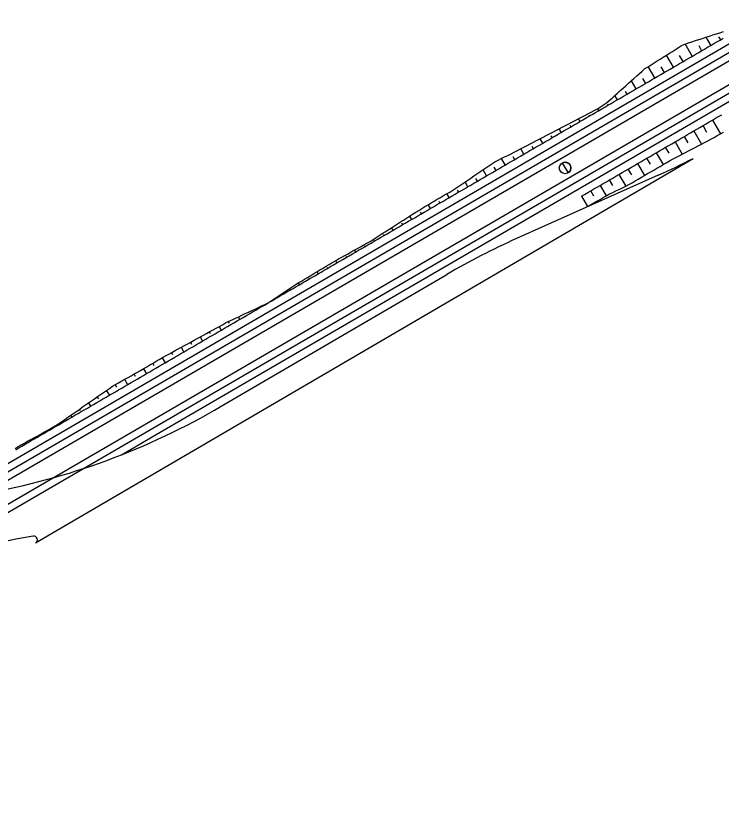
# Model space of a CAD drawing. Extents: x 6503541 to 6503743, y 5888004 to 5888145.
# Drawn here: x 6503571.081 to 6503573.428, y 5888022.032 to 5888024.684 of the extents above; entities that cross this region are included whole.
import ezdxf

# ---------------------------------------------------------------- set-up
doc = ezdxf.new("R2010")
doc.units = 0
doc.layers.add('12', color=7, linetype='Continuous')

msp = doc.modelspace()

# ---------------------------------------------------------------- linework, layer by layer
at = {"layer": '12'}
for p, q in [((6503569.2748, 5888022.1337), (6503581.2576, 5888029.0992)), ((6503569.2869, 5888022.113), (6503581.2696, 5888029.0785)), ((6503569.3219, 5888022.0528), (6503581.3046, 5888029.0183)), ((6503569.3339, 5888022.0321), (6503581.3167, 5888028.9976)), ((6503570.8964, 5888023.1041), (6503576.9288, 5888026.6107)), ((6503571.5477, 5888023.2911), (6503577.0127, 5888026.4679)), ((6503573.3945, 5888024.5862), (6503573.3786, 5888024.6134)), ((6503573.4196, 5888024.6146), (6503573.4256, 5888024.6043)), ((6503573.3322, 5888024.55), (6503573.3085, 5888024.5908)), ((6503573.3535, 5888024.5851), (6503573.3634, 5888024.5681)), ((6503573.27, 5888024.5138), (6503573.2467, 5888024.5539)), ((6503573.2891, 5888024.5525), (6503573.3011, 5888024.5319)), ((6503573.2077, 5888024.4777), (6503573.1857, 5888024.5155)), ((6503573.2275, 5888024.5152), (6503573.2389, 5888024.4957)), ((6503573.1669, 5888024.4763), (6503573.1766, 5888024.4596)), ((6503573.1455, 5888024.4415), (6503573.1297, 5888024.4686)), ((6503573.0833, 5888024.4053), (6503573.0749, 5888024.4197)), ((6503573.1083, 5888024.4338), (6503573.1144, 5888024.4234)), ((6503573.0496, 5888024.3916), (6503573.0521, 5888024.3872)), ((6503573.021, 5888024.3691), (6503573.017, 5888024.3759)), ((6503572.9588, 5888024.3329), (6503572.9536, 5888024.3417)), ((6503572.9878, 5888024.3547), (6503572.9899, 5888024.351)), ((6503572.9246, 5888024.32), (6503572.9276, 5888024.3148)), ((6503573.3812, 5888024.2966), (6503573.368, 5888024.3193)), ((6503573.3991, 5888024.3374), (6503573.4258, 5888024.2916)), ((6503572.8615, 5888024.2853), (6503572.8654, 5888024.2786)), ((6503572.8965, 5888024.2967), (6503572.8896, 5888024.3086)), ((6503573.3369, 5888024.3012), (6503573.3627, 5888024.2569)), ((6503572.8343, 5888024.2605), (6503572.8256, 5888024.2754)), ((6503573.2747, 5888024.265), (6503573.2986, 5888024.2239)), ((6503573.3183, 5888024.2617), (6503573.3058, 5888024.2831)), ((6503572.772, 5888024.2244), (6503572.7616, 5888024.2423)), ((6503572.7984, 5888024.2506), (6503572.8031, 5888024.2425)), ((6503573.2551, 5888024.2271), (6503573.2435, 5888024.247)), ((6503571.1464, 5888022.9311), (6503573.3355, 5888024.2099)), ((6503572.7098, 5888024.1882), (6503572.6971, 5888024.2099)), ((6503572.7352, 5888024.216), (6503572.7409, 5888024.2063)), ((6503573.1928, 5888024.191), (6503573.1813, 5888024.2108)), ((6503573.2124, 5888024.2289), (6503573.2354, 5888024.1893)), ((6503572.6721, 5888024.1814), (6503572.6786, 5888024.1701)), ((6503573.1502, 5888024.1927), (6503573.1731, 5888024.1532)), ((6503572.6475, 5888024.152), (6503572.6357, 5888024.1724)), ((6503573.219, 5888024.154), (6503572.7469, 5888023.9431)), ((6503573.0879, 5888024.1565), (6503573.1108, 5888024.1171)), ((6503573.1305, 5888024.1549), (6503573.119, 5888024.1746)), ((6503572.5853, 5888024.1158), (6503572.576, 5888024.1318)), ((6503572.6111, 5888024.143), (6503572.6164, 5888024.1339)), ((6503573.0674, 5888024.1201), (6503573.0568, 5888024.1384)), ((6503572.5501, 5888024.1046), (6503572.5541, 5888024.0977)), ((6503573.0046, 5888024.0849), (6503572.9945, 5888024.1022)), ((6503573.0257, 5888024.1203), (6503573.0458, 5888024.0856)), ((6503572.523, 5888024.0796), (6503572.5154, 5888024.0927)), ((6503572.9634, 5888024.0841), (6503572.9834, 5888024.0497)), ((6503572.4608, 5888024.0434), (6503572.4533, 5888024.0562)), ((6503572.4881, 5888024.0681), (6503572.4919, 5888024.0615)), ((6503572.4261, 5888024.0315), (6503572.4297, 5888024.0254)), ((6503572.3646, 5888023.9941), (6503572.3674, 5888023.9892)), ((6503572.3985, 5888024.0073), (6503572.3921, 5888024.0183)), ((6503572.3363, 5888023.9711), (6503572.3313, 5888023.9796)), ((6503572.274, 5888023.9349), (6503572.2706, 5888023.9408)), ((6503572.3031, 5888023.9566), (6503572.3052, 5888023.953)), ((6503572.2412, 5888023.9197), (6503572.2429, 5888023.9168)), ((6503572.2118, 5888023.8987), (6503572.2081, 5888023.9051)), ((6503572.1495, 5888023.8625), (6503572.1452, 5888023.87)), ((6503572.1786, 5888023.8841), (6503572.1807, 5888023.8806)), ((6503572.1163, 5888023.8481), (6503572.1184, 5888023.8444)), ((6503571.7641, 5888023.3852), (6503572.5148, 5888023.8239)), ((6503572.0543, 5888023.8115), (6503572.0562, 5888023.8082)), ((6503572.0873, 5888023.8263), (6503572.0833, 5888023.8333)), ((6503572.025, 5888023.7902), (6503572.0215, 5888023.7962)), ((6503571.9628, 5888023.754), (6503571.9611, 5888023.7569)), ((6503571.9925, 5888023.7745), (6503571.9939, 5888023.7721)), ((6503571.9191, 5888023.7287), (6503571.919, 5888023.7288)), ((6503571.9204, 5888023.7295), (6503571.9205, 5888023.7294)), ((6503571.8865, 5888023.7133), (6503571.8879, 5888023.7104)), ((6503571.8212, 5888023.6829), (6503571.8254, 5888023.6741)), ((6503571.8553, 5888023.6952), (6503571.8539, 5888023.6981)), ((6503571.757, 5888023.6505), (6503571.7637, 5888023.6382)), ((6503571.7916, 5888023.6619), (6503571.7886, 5888023.6677)), ((6503571.729, 5888023.6267), (6503571.7254, 5888023.6333)), ((6503571.6663, 5888023.5913), (6503571.6622, 5888023.5987)), ((6503571.6938, 5888023.616), (6503571.7014, 5888023.602)), ((6503571.6306, 5888023.5815), (6503571.6392, 5888023.5658)), ((6503571.5676, 5888023.5467), (6503571.5772, 5888023.5299)), ((6503571.6036, 5888023.556), (6503571.599, 5888023.5642)), ((6503571.5414, 5888023.5201), (6503571.5366, 5888023.5284)), ((6503571.4789, 5888023.4841), (6503571.4741, 5888023.4927)), ((6503571.5055, 5888023.5103), (6503571.515, 5888023.4937)), ((6503571.4427, 5888023.4751), (6503571.4526, 5888023.4574)), ((6503571.3813, 5888023.4376), (6503571.3918, 5888023.4221)), ((6503571.4167, 5888023.4486), (6503571.4113, 5888023.4575)), ((6503571.3563, 5888023.4105), (6503571.3517, 5888023.417)), ((6503571.3222, 5888023.3965), (6503571.3295, 5888023.3859)), ((6503571.2955, 5888023.3718), (6503571.2926, 5888023.3759)), ((6503571.2347, 5888023.3331), (6503571.2335, 5888023.3348)), ((6503571.2631, 5888023.3554), (6503571.2671, 5888023.3496)), ((6503571.2031, 5888023.3156), (6503571.2045, 5888023.3132)), ((6503571.1404, 5888023.2801), (6503571.1422, 5888023.277)), ((6503571.1726, 5888023.2965), (6503571.1718, 5888023.2979)), ((6503571.4326, 5888023.2243), (6503571.5477, 5888023.2911)), ((6503571.1099, 5888023.261), (6503571.1088, 5888023.263)), ((6503571.1383, 5888022.9533), (6503571.0808, 5888022.943))]:
    msp.add_line(p, q, dxfattribs=at)
for points in [[(6503571.9204, 5888023.7295), (6503571.9304, 5888023.7362), (6503571.9404, 5888023.7429), (6503571.9504, 5888023.7496), (6503571.9603, 5888023.7564), (6503571.9703, 5888023.7631), (6503571.9803, 5888023.7698), (6503571.9903, 5888023.7765), (6503572.0002, 5888023.7832), (6503572.0104, 5888023.7895), (6503572.0207, 5888023.7957), (6503572.031, 5888023.8019), (6503572.0413, 5888023.8081), (6503572.0516, 5888023.8143), (6503572.0619, 5888023.8204), (6503572.0722, 5888023.8266), (6503572.0824, 5888023.8328), (6503572.0927, 5888023.839), (6503572.103, 5888023.8451), (6503572.1134, 5888023.8512), (6503572.1237, 5888023.8573), (6503572.134, 5888023.8634), (6503572.1444, 5888023.8695), (6503572.1548, 5888023.8755), (6503572.1653, 5888023.8813), (6503572.1758, 5888023.8872), (6503572.1863, 5888023.893), (6503572.1968, 5888023.8988), (6503572.2072, 5888023.9047), (6503572.2177, 5888023.9105), (6503572.2282, 5888023.9163), (6503572.2387, 5888023.9222), (6503572.2492, 5888023.928), (6503572.2597, 5888023.9339), (6503572.2698, 5888023.9403), (6503572.2799, 5888023.9468), (6503572.29, 5888023.9532), (6503572.3002, 5888023.9597), (6503572.3103, 5888023.9662), (6503572.3204, 5888023.9726), (6503572.3305, 5888023.9791), (6503572.3407, 5888023.9855), (6503572.3508, 5888023.992), (6503572.3609, 5888023.9985), (6503572.371, 5888024.0049), (6503572.3812, 5888024.0114), (6503572.3913, 5888024.0178), (6503572.4014, 5888024.0243), (6503572.4115, 5888024.0308), (6503572.4217, 5888024.0372), (6503572.4319, 5888024.0435), (6503572.4422, 5888024.0496), (6503572.4525, 5888024.0557), (6503572.4629, 5888024.0619), (6503572.4732, 5888024.068), (6503572.4835, 5888024.0742), (6503572.4938, 5888024.0803), (6503572.5042, 5888024.0863), (6503572.5146, 5888024.0922), (6503572.525, 5888024.0982), (6503572.5354, 5888024.1043), (6503572.5453, 5888024.111), (6503572.5553, 5888024.1178), (6503572.5652, 5888024.1245), (6503572.5752, 5888024.1313), (6503572.5851, 5888024.1381), (6503572.5951, 5888024.1448), (6503572.605, 5888024.1516), (6503572.615, 5888024.1584), (6503572.6249, 5888024.1651), (6503572.6349, 5888024.1719), (6503572.6448, 5888024.1786), (6503572.6548, 5888024.1854), (6503572.6647, 5888024.1922), (6503572.6747, 5888024.1989), (6503572.6855, 5888024.2042), (6503572.6963, 5888024.2095), (6503572.7071, 5888024.2148), (6503572.7179, 5888024.22), (6503572.7288, 5888024.2253), (6503572.7394, 5888024.2308), (6503572.7501, 5888024.2363), (6503572.7608, 5888024.2418), (6503572.7714, 5888024.2474), (6503572.7821, 5888024.2529), (6503572.7928, 5888024.2584), (6503572.8034, 5888024.2639), (6503572.8141, 5888024.2695), (6503572.8248, 5888024.275), (6503572.8355, 5888024.2805), (6503572.8461, 5888024.286), (6503572.8568, 5888024.2916), (6503572.8675, 5888024.2971), (6503572.8781, 5888024.3026), (6503572.8888, 5888024.3081), (6503572.8995, 5888024.3137), (6503572.9101, 5888024.3192), (6503572.9208, 5888024.3247), (6503572.9315, 5888024.3303), (6503572.9421, 5888024.3358), (6503572.9528, 5888024.3413), (6503572.9635, 5888024.3468), (6503572.9741, 5888024.3524), (6503572.9848, 5888024.3579), (6503572.9955, 5888024.3634), (6503573.0059, 5888024.3693), (6503573.0163, 5888024.3754), (6503573.0263, 5888024.382), (6503573.0363, 5888024.3887), (6503573.0463, 5888024.3954), (6503573.0559, 5888024.4028), (6503573.065, 5888024.4109), (6503573.0742, 5888024.4191), (6503573.0833, 5888024.4272), (6503573.0924, 5888024.4354), (6503573.1016, 5888024.4435), (6503573.1107, 5888024.4517), (6503573.1198, 5888024.4598), (6503573.129, 5888024.468), (6503573.1381, 5888024.4762), (6503573.1473, 5888024.4843), (6503573.1564, 5888024.4925), (6503573.1655, 5888024.5006), (6503573.1748, 5888024.5086), (6503573.1849, 5888024.515), (6503573.1951, 5888024.5214), (6503573.2053, 5888024.5278), (6503573.2154, 5888024.5342), (6503573.2256, 5888024.5406), (6503573.2357, 5888024.547), (6503573.2459, 5888024.5534), (6503573.2561, 5888024.5598), (6503573.2662, 5888024.5662), (6503573.2764, 5888024.5726), (6503573.2865, 5888024.579), (6503573.2967, 5888024.5854), (6503573.3076, 5888024.5905), (6503573.3194, 5888024.5942), (6503573.331, 5888024.598), (6503573.3427, 5888024.6018), (6503573.3544, 5888024.6056), (6503573.3661, 5888024.6094), (6503573.3777, 5888024.6132), (6503573.3894, 5888024.6169), (6503573.4011, 5888024.6207), (6503573.4128, 5888024.6245), (6503573.4244, 5888024.6283), (6503573.4361, 5888024.6321)], [(6503571.0802, 5888023.2409), (6503571.0905, 5888023.2469), (6503571.1009, 5888023.253), (6503571.1113, 5888023.259), (6503571.1217, 5888023.265), (6503571.132, 5888023.2711), (6503571.1424, 5888023.2771), (6503571.1528, 5888023.2831), (6503571.1631, 5888023.2891), (6503571.1735, 5888023.2952), (6503571.1839, 5888023.3012), (6503571.1943, 5888023.3072), (6503571.2046, 5888023.3133), (6503571.215, 5888023.3193), (6503571.2254, 5888023.3253), (6503571.2358, 5888023.3314), (6503571.2461, 5888023.3374), (6503571.2565, 5888023.3434), (6503571.2669, 5888023.3494), (6503571.2773, 5888023.3555), (6503571.2876, 5888023.3615), (6503571.298, 5888023.3675), (6503571.3084, 5888023.3736), (6503571.3188, 5888023.3796), (6503571.3291, 5888023.3856), (6503571.3395, 5888023.3917), (6503571.3499, 5888023.3977), (6503571.3603, 5888023.4037), (6503571.3706, 5888023.4098), (6503571.381, 5888023.4158), (6503571.3914, 5888023.4218), (6503571.4018, 5888023.4278), (6503571.4121, 5888023.4339), (6503571.4225, 5888023.4399), (6503571.4329, 5888023.4459), (6503571.4433, 5888023.452), (6503571.4536, 5888023.458), (6503571.464, 5888023.464), (6503571.4744, 5888023.4701), (6503571.4848, 5888023.4761), (6503571.4951, 5888023.4821), (6503571.5055, 5888023.4882), (6503571.5159, 5888023.4942), (6503571.5263, 5888023.5002), (6503571.5366, 5888023.5062), (6503571.547, 5888023.5123), (6503571.5574, 5888023.5183), (6503571.5678, 5888023.5243), (6503571.5781, 5888023.5304), (6503571.5885, 5888023.5364), (6503571.5989, 5888023.5424), (6503571.6093, 5888023.5485), (6503571.6196, 5888023.5545), (6503571.63, 5888023.5605), (6503571.6404, 5888023.5666), (6503571.6508, 5888023.5726), (6503571.6611, 5888023.5786), (6503571.6715, 5888023.5846), (6503571.6819, 5888023.5907), (6503571.6923, 5888023.5967), (6503571.7026, 5888023.6027), (6503571.713, 5888023.6088), (6503571.7234, 5888023.6148), (6503571.7337, 5888023.6208), (6503571.7441, 5888023.6269), (6503571.7545, 5888023.6329), (6503571.7649, 5888023.6389), (6503571.7752, 5888023.645), (6503571.7856, 5888023.651), (6503571.796, 5888023.657), (6503571.8064, 5888023.663), (6503571.8167, 5888023.6691), (6503571.8271, 5888023.6751), (6503571.8375, 5888023.6811), (6503571.8479, 5888023.6872), (6503571.8582, 5888023.6932), (6503571.8686, 5888023.6992), (6503571.879, 5888023.7053), (6503571.8894, 5888023.7113), (6503571.8997, 5888023.7173), (6503571.9101, 5888023.7233), (6503571.9205, 5888023.7294), (6503571.9309, 5888023.7354), (6503571.9412, 5888023.7414), (6503571.9516, 5888023.7475), (6503571.962, 5888023.7535), (6503571.9724, 5888023.7595), (6503571.9827, 5888023.7656), (6503571.9931, 5888023.7716), (6503572.0035, 5888023.7776), (6503572.0139, 5888023.7837), (6503572.0242, 5888023.7897), (6503572.0346, 5888023.7957), (6503572.045, 5888023.8017), (6503572.0554, 5888023.8078), (6503572.0657, 5888023.8138), (6503572.0761, 5888023.8198), (6503572.0865, 5888023.8259), (6503572.0969, 5888023.8319), (6503572.1072, 5888023.8379), (6503572.1176, 5888023.844), (6503572.128, 5888023.85), (6503572.1384, 5888023.856), (6503572.1487, 5888023.8621), (6503572.1591, 5888023.8681), (6503572.1695, 5888023.8741), (6503572.1799, 5888023.8801), (6503572.1902, 5888023.8862), (6503572.2006, 5888023.8922), (6503572.211, 5888023.8982), (6503572.2214, 5888023.9043), (6503572.2317, 5888023.9103), (6503572.2421, 5888023.9163), (6503572.2525, 5888023.9224), (6503572.2629, 5888023.9284), (6503572.2732, 5888023.9344), (6503572.2836, 5888023.9405), (6503572.294, 5888023.9465), (6503572.3043, 5888023.9525), (6503572.3147, 5888023.9585), (6503572.3251, 5888023.9646), (6503572.3355, 5888023.9706), (6503572.3458, 5888023.9766), (6503572.3562, 5888023.9827), (6503572.3666, 5888023.9887), (6503572.377, 5888023.9947), (6503572.3873, 5888024.0008), (6503572.3977, 5888024.0068), (6503572.4081, 5888024.0128), (6503572.4185, 5888024.0189), (6503572.4288, 5888024.0249), (6503572.4392, 5888024.0309), (6503572.4496, 5888024.0369), (6503572.46, 5888024.043), (6503572.4703, 5888024.049), (6503572.4807, 5888024.055), (6503572.4911, 5888024.0611), (6503572.5015, 5888024.0671), (6503572.5118, 5888024.0731), (6503572.5222, 5888024.0792), (6503572.5326, 5888024.0852), (6503572.543, 5888024.0912), (6503572.5533, 5888024.0972), (6503572.5637, 5888024.1033), (6503572.5741, 5888024.1093), (6503572.5845, 5888024.1153), (6503572.5948, 5888024.1214), (6503572.6052, 5888024.1274), (6503572.6156, 5888024.1334), (6503572.626, 5888024.1395), (6503572.6363, 5888024.1455), (6503572.6467, 5888024.1515), (6503572.6571, 5888024.1576), (6503572.6675, 5888024.1636), (6503572.6778, 5888024.1696), (6503572.6882, 5888024.1756), (6503572.6986, 5888024.1817), (6503572.709, 5888024.1877), (6503572.7193, 5888024.1937), (6503572.7297, 5888024.1998), (6503572.7401, 5888024.2058), (6503572.7505, 5888024.2118), (6503572.7608, 5888024.2179), (6503572.7712, 5888024.2239), (6503572.7816, 5888024.2299), (6503572.792, 5888024.236), (6503572.8023, 5888024.242), (6503572.8127, 5888024.248), (6503572.8231, 5888024.254), (6503572.8335, 5888024.2601), (6503572.8438, 5888024.2661), (6503572.8542, 5888024.2721), (6503572.8646, 5888024.2782), (6503572.8749, 5888024.2842), (6503572.8853, 5888024.2902), (6503572.8957, 5888024.2963), (6503572.9061, 5888024.3023), (6503572.9164, 5888024.3083), (6503572.9268, 5888024.3144), (6503572.9372, 5888024.3204), (6503572.9476, 5888024.3264), (6503572.9579, 5888024.3324), (6503572.9683, 5888024.3385), (6503572.9787, 5888024.3445), (6503572.9891, 5888024.3505), (6503572.9994, 5888024.3566), (6503573.0098, 5888024.3626), (6503573.0202, 5888024.3686), (6503573.0306, 5888024.3747), (6503573.0409, 5888024.3807), (6503573.0513, 5888024.3867), (6503573.0617, 5888024.3928), (6503573.0721, 5888024.3988), (6503573.0824, 5888024.4048), (6503573.0928, 5888024.4108), (6503573.1032, 5888024.4169), (6503573.1136, 5888024.4229), (6503573.1239, 5888024.4289), (6503573.1343, 5888024.435), (6503573.1447, 5888024.441), (6503573.1551, 5888024.447), (6503573.1654, 5888024.4531), (6503573.1758, 5888024.4591), (6503573.1862, 5888024.4651), (6503573.1966, 5888024.4712), (6503573.2069, 5888024.4772), (6503573.2173, 5888024.4832), (6503573.2277, 5888024.4892), (6503573.2381, 5888024.4953), (6503573.2484, 5888024.5013), (6503573.2588, 5888024.5073), (6503573.2692, 5888024.5134), (6503573.2796, 5888024.5194), (6503573.2899, 5888024.5254), (6503573.3003, 5888024.5315), (6503573.3107, 5888024.5375), (6503573.3211, 5888024.5435), (6503573.3314, 5888024.5495), (6503573.3418, 5888024.5556), (6503573.3522, 5888024.5616), (6503573.3626, 5888024.5676), (6503573.3729, 5888024.5737), (6503573.3833, 5888024.5797), (6503573.3937, 5888024.5857), (6503573.4041, 5888024.5918), (6503573.4144, 5888024.5978), (6503573.4248, 5888024.6038), (6503573.4352, 5888024.6099)], [(6503572.9634, 5888024.0841), (6503572.9738, 5888024.0902), (6503572.9842, 5888024.0962), (6503572.9946, 5888024.1022), (6503573.005, 5888024.1083), (6503573.0153, 5888024.1143), (6503573.0257, 5888024.1203), (6503573.0361, 5888024.1264), (6503573.0465, 5888024.1324), (6503573.0568, 5888024.1384), (6503573.0672, 5888024.1445), (6503573.0776, 5888024.1505), (6503573.088, 5888024.1565), (6503573.0983, 5888024.1626), (6503573.1087, 5888024.1686), (6503573.1191, 5888024.1746), (6503573.1295, 5888024.1806), (6503573.1398, 5888024.1867), (6503573.1502, 5888024.1927), (6503573.1606, 5888024.1987), (6503573.171, 5888024.2048), (6503573.1813, 5888024.2108), (6503573.1917, 5888024.2168), (6503573.2021, 5888024.2229), (6503573.2125, 5888024.2289), (6503573.2228, 5888024.2349), (6503573.2332, 5888024.241), (6503573.2436, 5888024.247), (6503573.254, 5888024.253), (6503573.2643, 5888024.259), (6503573.2747, 5888024.2651), (6503573.2851, 5888024.2711), (6503573.2955, 5888024.2771), (6503573.3058, 5888024.2832), (6503573.3162, 5888024.2892), (6503573.3266, 5888024.2952), (6503573.337, 5888024.3013), (6503573.3473, 5888024.3073), (6503573.3577, 5888024.3133), (6503573.3681, 5888024.3194), (6503573.3785, 5888024.3254), (6503573.3888, 5888024.3314), (6503573.3992, 5888024.3374), (6503573.4096, 5888024.3435), (6503573.42, 5888024.3495), (6503573.4303, 5888024.3555)], [(6503572.9834, 5888024.0497), (6503572.9939, 5888024.0557), (6503573.0043, 5888024.0617), (6503573.0147, 5888024.0677), (6503573.0251, 5888024.0737), (6503573.0355, 5888024.0797), (6503573.0459, 5888024.0857), (6503573.0563, 5888024.0917), (6503573.0672, 5888024.0967), (6503573.0781, 5888024.1018), (6503573.0891, 5888024.1069), (6503573.1, 5888024.112), (6503573.1109, 5888024.1171), (6503573.1212, 5888024.1232), (6503573.1316, 5888024.1292), (6503573.142, 5888024.1352), (6503573.1524, 5888024.1412), (6503573.1628, 5888024.1472), (6503573.1732, 5888024.1532), (6503573.1835, 5888024.1593), (6503573.1939, 5888024.1653), (6503573.2043, 5888024.1713), (6503573.2147, 5888024.1773), (6503573.2251, 5888024.1833), (6503573.2355, 5888024.1893), (6503573.2458, 5888024.1954), (6503573.2562, 5888024.2014), (6503573.2666, 5888024.2073), (6503573.2773, 5888024.2128), (6503573.288, 5888024.2184), (6503573.2986, 5888024.2239), (6503573.3093, 5888024.2294), (6503573.32, 5888024.2349), (6503573.3308, 5888024.2402), (6503573.3415, 5888024.2458), (6503573.3521, 5888024.2513), (6503573.3627, 5888024.2569), (6503573.3733, 5888024.2626), (6503573.3839, 5888024.2683), (6503573.3944, 5888024.274), (6503573.4049, 5888024.2798), (6503573.4154, 5888024.2857), (6503573.4258, 5888024.2916), (6503573.4363, 5888024.2975)], [(6503572.8992, 5888024.1947), (6503572.9185, 5888024.1615)], [(6503571.0781, 5888023.2445), (6503571.0881, 5888023.2511), (6503571.0983, 5888023.2574), (6503571.1089, 5888023.2631), (6503571.1195, 5888023.2688), (6503571.13, 5888023.2745), (6503571.1406, 5888023.2802), (6503571.151, 5888023.2861), (6503571.1615, 5888023.292), (6503571.1719, 5888023.2979), (6503571.1824, 5888023.3038), (6503571.1928, 5888023.3097), (6503571.2033, 5888023.3156), (6503571.2137, 5888023.3215), (6503571.2238, 5888023.3281), (6503571.2337, 5888023.3349), (6503571.2436, 5888023.3418), (6503571.2535, 5888023.3487), (6503571.2633, 5888023.3556), (6503571.2732, 5888023.3624), (6503571.2831, 5888023.3693), (6503571.293, 5888023.3762), (6503571.3029, 5888023.3831), (6503571.3128, 5888023.3899), (6503571.3227, 5888023.3968), (6503571.3325, 5888023.4037), (6503571.3424, 5888023.4105), (6503571.3523, 5888023.4174), (6503571.3622, 5888023.4243), (6503571.3721, 5888023.4312), (6503571.382, 5888023.438), (6503571.3918, 5888023.4449), (6503571.4017, 5888023.4518), (6503571.412, 5888023.4579), (6503571.4225, 5888023.4638), (6503571.433, 5888023.4697), (6503571.4435, 5888023.4755), (6503571.4539, 5888023.4814), (6503571.4644, 5888023.4872), (6503571.4749, 5888023.4931), (6503571.4853, 5888023.499), (6503571.4958, 5888023.5048), (6503571.5063, 5888023.5107), (6503571.5167, 5888023.5167), (6503571.527, 5888023.5228), (6503571.5374, 5888023.5289), (6503571.5477, 5888023.535), (6503571.558, 5888023.5411), (6503571.5684, 5888023.5472), (6503571.5788, 5888023.5531), (6503571.5893, 5888023.5589), (6503571.5998, 5888023.5646), (6503571.6104, 5888023.5704), (6503571.6209, 5888023.5762), (6503571.6314, 5888023.5819), (6503571.642, 5888023.5877), (6503571.6525, 5888023.5934), (6503571.663, 5888023.5992), (6503571.6736, 5888023.6049), (6503571.6841, 5888023.6107), (6503571.6947, 5888023.6165), (6503571.7052, 5888023.6222), (6503571.7157, 5888023.628), (6503571.7263, 5888023.6337), (6503571.7368, 5888023.6395), (6503571.7473, 5888023.6452), (6503571.7579, 5888023.651), (6503571.7684, 5888023.6567), (6503571.7789, 5888023.6625), (6503571.7895, 5888023.6682), (6503571.8004, 5888023.6732), (6503571.8114, 5888023.6783), (6503571.8223, 5888023.6834), (6503571.8332, 5888023.6885), (6503571.8441, 5888023.6936), (6503571.8551, 5888023.6987), (6503571.866, 5888023.7038), (6503571.8769, 5888023.7089), (6503571.8878, 5888023.7139), (6503571.8987, 5888023.719), (6503571.9097, 5888023.7241), (6503571.9204, 5888023.7295)]]:
    msp.add_lwpolyline(points, dxfattribs=at)
msp.add_circle((6503572.9088, 5888024.1781), 0.0192, dxfattribs=at)
for centre, radius, start, end in [((6503572.2401, 5888026.3453), 2.4, 294.0715, 297.1551), ((6503572.9088, 5888024.1781), 0.0192, 355.7219, 120.1691), ((6503572.9088, 5888024.1781), 0.0192, 300.1691, 355.7219), ((6503573.7258, 5888021.7518), 2.4, 114.0715, 120.3021), ((6503570.5532, 5888025.4573), 2.4, 280.1691, 300.3021), ((6503571.2927, 5888021.7618), 1.2, 100.1691, 120.1691), ((6503571.1404, 5888022.9415), 0.012, 299.6836, 100.1691)]:
    msp.add_arc(centre, radius, start, end, dxfattribs=at)

doc.saveas('drawing.dxf')
